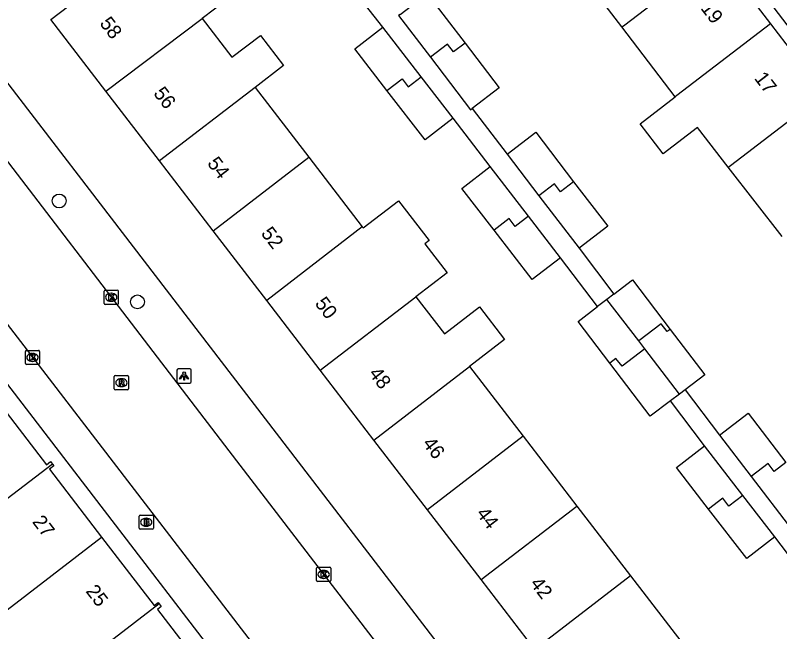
# Model space of a CAD drawing. Extents: x 159353 to 160616, y 385893 to 387321.
# Drawn here: x 159828.8 to 159882.7, y 386834.1 to 386877.6 of the extents above; entities that cross this region are included whole.
import ezdxf

# ---------------------------------------------------------------- set-up
doc = ezdxf.new("R2010")
doc.units = 0
for name, color, linetype in [('IMGEO_Boom', 7, 'Continuous'), ('IMGEO_Brandkraan', 7, 'Continuous'), ('IMGEO_Kolk', 7, 'Continuous'), ('IMGEO_Lichtpunt', 7, 'Continuous'), ('IMGEO_Pand', 7, 'Continuous'), ('IMGEO_Pand_nummerreeks', 7, 'Continuous'), ('IMGEO_Rijbaan_lokaal_open', 7, 'Continuous'), ('IMGEO_Rioolput', 7, 'Continuous'), ('IMGEO_Voetpad_open', 7, 'Continuous')]:
    doc.layers.add(name, color=color, linetype=linetype)

msp = doc.modelspace()

# ---------------------------------------------------------------- linework, layer by layer
at = {"layer": 'IMGEO_Boom'}
for centre in [(159831.879, 386864.492), (159837.394, 386857.38)]:
    msp.add_circle(centre, 0.489, dxfattribs=at)
at = {"layer": 'IMGEO_Brandkraan'}
for p, q in [((159837.517, 386841.438), (159837.517, 386842.29)), ((159837.592, 386842.364), (159838.444, 386842.364)), ((159838.005, 386842.144), (159838.03, 386842.144)), ((159838.518, 386842.29), (159838.518, 386841.438)), ((159838.028, 386841.584), (159838.003, 386841.584)), ((159838.444, 386841.364), (159837.592, 386841.364))]:
    msp.add_line(p, q, dxfattribs=at)
for points in [[(159837.517, 386841.438), (159837.517, 386842.29)], [(159837.592, 386842.364), (159838.444, 386842.364)], [(159838.518, 386842.29), (159838.518, 386841.438)], [(159837.865, 386842.064), (159837.865, 386841.664), (159838.078, 386841.664)], [(159838.096, 386842.064), (159837.865, 386842.064)], [(159838.044, 386841.983), (159837.99, 386841.983), (159837.99, 386841.907)], [(159837.99, 386841.907), (159838.043, 386841.907)], [(159838.052, 386841.831), (159837.99, 386841.831), (159837.99, 386841.75)], [(159837.99, 386841.75), (159838.052, 386841.75)], [(159838.444, 386841.364), (159837.592, 386841.364)]]:
    msp.add_lwpolyline(points, dxfattribs=at)
for centre, radius, start, end in [((159837.594, 386842.288), 0.0765, 91.552, 178.448), ((159837.594, 386842.288), 0.0765, 91.552, 178.448), ((159838.442, 386842.288), 0.0765, 1.552, 88.448), ((159838.442, 386842.288), 0.0765, 1.552, 88.448), ((159838.045, 386841.945), 0.0379, 267.8285, 90.9355), ((159838.053, 386841.79), 0.0404, 269.8759, 90.5077), ((159838.084, 386841.915), 0.251, 268.6676, 293.5347), ((159838.1, 386841.919), 0.145, 59.4692, 91.5367), ((159838.125, 386841.966), 0.0922, 285.5137, 58.1501), ((159838.13, 386841.774), 0.105, 301.3115, 78.989), ((159837.594, 386841.44), 0.0765, 181.552, 268.448), ((159837.594, 386841.44), 0.0765, 181.552, 268.448), ((159838.442, 386841.44), 0.0765, 271.552, 358.448), ((159838.442, 386841.44), 0.0765, 271.552, 358.448)]:
    msp.add_arc(centre, radius, start, end, dxfattribs=at)
for centre, major_axis, ratio, start_param, end_param in [((159838.004, 386841.864), (-0.387, 0.002), 0.722429, 4.712389, 7.853982), ((159838.029, 386841.864), (-0.39, 0.002), 0.717154, 1.570796, 4.712389)]:
    msp.add_ellipse(centre, major_axis=major_axis, ratio=ratio, start_param=start_param, end_param=end_param, dxfattribs=at)
at = {"layer": 'IMGEO_Kolk'}
for p, q in [((159835.048, 386857.28), (159835.048, 386858.132)), ((159835.123, 386858.206), (159835.975, 386858.206)), ((159835.536, 386857.986), (159835.561, 386857.986)), ((159836.049, 386858.132), (159836.049, 386857.28)), ((159835.975, 386857.206), (159835.123, 386857.206)), ((159835.559, 386857.426), (159835.534, 386857.426)), ((159829.574, 386853.969), (159830.426, 386853.969)), ((159829.499, 386853.043), (159829.499, 386853.895)), ((159829.987, 386853.749), (159830.012, 386853.749)), ((159830.5, 386853.895), (159830.5, 386853.043)), ((159830.426, 386852.969), (159829.574, 386852.969)), ((159830.01, 386853.189), (159829.985, 386853.189)), ((159850.018, 386837.761), (159850.018, 386838.613)), ((159850.093, 386838.687), (159850.945, 386838.687)), ((159850.506, 386838.467), (159850.531, 386838.467)), ((159851.019, 386838.613), (159851.019, 386837.761)), ((159850.529, 386837.907), (159850.504, 386837.907)), ((159850.945, 386837.687), (159850.093, 386837.687))]:
    msp.add_line(p, q, dxfattribs=at)
for points in [[(159835.048, 386857.28), (159835.048, 386858.132)], [(159835.123, 386858.206), (159835.975, 386858.206)], [(159835.369, 386857.906), (159835.492, 386857.906), (159835.492, 386857.755), (159835.622, 386857.906), (159835.786, 386857.906), (159835.64, 386857.755), (159835.793, 386857.506), (159835.641, 386857.506), (159835.556, 386857.67), (159835.492, 386857.603), (159835.492, 386857.506), (159835.369, 386857.506), (159835.369, 386857.906)], [(159836.049, 386858.132), (159836.049, 386857.28)], [(159835.975, 386857.206), (159835.123, 386857.206)], [(159829.574, 386853.969), (159830.426, 386853.969)], [(159829.499, 386853.043), (159829.499, 386853.895)], [(159829.82, 386853.669), (159829.943, 386853.669), (159829.943, 386853.518), (159830.073, 386853.669), (159830.237, 386853.669), (159830.091, 386853.518), (159830.244, 386853.269), (159830.092, 386853.269), (159830.007, 386853.433), (159829.943, 386853.366), (159829.943, 386853.269), (159829.82, 386853.269), (159829.82, 386853.669)], [(159830.5, 386853.895), (159830.5, 386853.043)], [(159830.426, 386852.969), (159829.574, 386852.969)], [(159850.018, 386837.761), (159850.018, 386838.613)], [(159850.093, 386838.687), (159850.945, 386838.687)], [(159850.339, 386838.387), (159850.462, 386838.387), (159850.462, 386838.236), (159850.592, 386838.387), (159850.756, 386838.387), (159850.61, 386838.236), (159850.763, 386837.987), (159850.611, 386837.987), (159850.526, 386838.151), (159850.462, 386838.084), (159850.462, 386837.987), (159850.339, 386837.987), (159850.339, 386838.387)], [(159851.019, 386838.613), (159851.019, 386837.761)], [(159850.945, 386837.687), (159850.093, 386837.687)]]:
    msp.add_lwpolyline(points, dxfattribs=at)
for centre, start, end in [((159835.125, 386858.13), 91.552, 178.448), ((159835.125, 386858.13), 91.552, 178.448), ((159835.973, 386858.13), 1.552, 88.448), ((159835.973, 386858.13), 1.552, 88.448), ((159835.125, 386857.282), 181.552, 268.448), ((159835.125, 386857.282), 181.552, 268.448), ((159835.973, 386857.282), 271.552, 358.448), ((159835.973, 386857.282), 271.552, 358.448), ((159829.576, 386853.893), 91.552, 178.448), ((159829.576, 386853.893), 91.552, 178.448), ((159830.424, 386853.893), 1.552, 88.448), ((159830.424, 386853.893), 1.552, 88.448), ((159829.576, 386853.045), 181.552, 268.448), ((159829.576, 386853.045), 181.552, 268.448), ((159830.424, 386853.045), 271.552, 358.448), ((159830.424, 386853.045), 271.552, 358.448), ((159850.095, 386838.611), 91.552, 178.448), ((159850.095, 386838.611), 91.552, 178.448), ((159850.943, 386838.611), 1.552, 88.448), ((159850.943, 386838.611), 1.552, 88.448), ((159850.095, 386837.763), 181.552, 268.448), ((159850.095, 386837.763), 181.552, 268.448), ((159850.943, 386837.763), 271.552, 358.448), ((159850.943, 386837.763), 271.552, 358.448)]:
    msp.add_arc(centre, 0.0765, start, end, dxfattribs=at)
for centre, major_axis, ratio, start_param, end_param in [((159835.535, 386857.706), (-0.387, 0.002), 0.722429, 4.712389, 7.853982), ((159835.56, 386857.706), (-0.39, 0.002), 0.717154, 1.570796, 4.712389), ((159829.986, 386853.469), (-0.387, 0.002), 0.722429, 4.712389, 7.853982), ((159830.011, 386853.469), (-0.39, 0.002), 0.717154, 1.570796, 4.712389), ((159850.505, 386838.187), (-0.387, 0.002), 0.722429, 4.712389, 7.853982), ((159850.53, 386838.187), (-0.39, 0.002), 0.717154, 1.570796, 4.712389)]:
    msp.add_ellipse(centre, major_axis=major_axis, ratio=ratio, start_param=start_param, end_param=end_param, dxfattribs=at)
at = {"layer": 'IMGEO_Lichtpunt'}
for p, q in [((159840.183, 386852.569), (159840.183, 386851.762)), ((159840.183, 386852.569), (159840.183, 386851.762)), ((159841.085, 386852.664), (159840.277, 386852.664)), ((159841.085, 386852.664), (159840.277, 386852.664)), ((159841.179, 386851.762), (159841.179, 386852.569)), ((159841.179, 386851.762), (159841.179, 386852.569)), ((159840.277, 386851.668), (159841.085, 386851.668)), ((159840.277, 386851.668), (159841.085, 386851.668))]:
    msp.add_line(p, q, dxfattribs=at)
for points in [[(159840.557, 386852.233), (159840.596, 386852.205), (159840.408, 386851.943), (159840.37, 386851.97), (159840.557, 386852.233)], [(159840.659, 386852.185), (159840.706, 386852.185), (159840.706, 386851.863), (159840.659, 386851.863), (159840.659, 386852.185)], [(159840.769, 386852.205), (159840.807, 386852.232), (159840.994, 386851.97), (159840.955, 386851.942), (159840.769, 386852.205)]]:
    msp.add_lwpolyline(points, dxfattribs=at)
msp.add_circle((159840.682, 386852.367), 0.0994, dxfattribs=at)
for centre, start, end in [((159840.277, 386852.569), 90, 180), ((159840.277, 386852.569), 90, 180), ((159841.085, 386852.569), 0, 90), ((159841.085, 386852.569), 0, 90), ((159840.277, 386851.762), 180, 270), ((159840.277, 386851.762), 180, 270), ((159841.085, 386851.762), 270, 0), ((159841.085, 386851.762), 270, 360)]:
    msp.add_arc(centre, 0.0946, start, end, dxfattribs=at)
at = {"layer": 'IMGEO_Pand'}
for points in [[(159840.056, 386885.244), (159844.573, 386879.345), (159841.958, 386877.344)], [(159871.529, 386876.747), (159867.765, 386881.673)], [(159871.529, 386876.747), (159871.645, 386876.836), (159878.241, 386881.887)], [(159878.241, 386881.887), (159882.01, 386876.966)], [(159835.169, 386872.229), (159831.298, 386877.265), (159833.932, 386879.29), (159833.319, 386880.09)], [(159855.902, 386877.633), (159857.815, 386879.097), (159860.483, 386875.61)], [(159855.902, 386877.633), (159855.795, 386877.551), (159858.036, 386874.621)], [(159835.169, 386872.229), (159841.958, 386877.344)], [(159841.958, 386877.344), (159844.057, 386874.613), (159846.06, 386876.154), (159847.688, 386874.037), (159845.684, 386872.496)], [(159854.971, 386872.276), (159852.71, 386875.208), (159854.696, 386876.739)], [(159857.39, 386873.246), (159854.696, 386876.739)], [(159875.292, 386871.821), (159871.529, 386876.747)], [(159882.01, 386876.966), (159875.414, 386871.915), (159875.292, 386871.821)], [(159882.01, 386876.966), (159885.779, 386872.044)], [(159860.483, 386875.61), (159859.673, 386874.991), (159859.248, 386875.548), (159858.036, 386874.621)], [(159860.483, 386875.61), (159862.889, 386872.467), (159860.983, 386871.008)], [(159858.036, 386874.621), (159860.868, 386870.92), (159860.983, 386871.008)], [(159854.971, 386872.276), (159856.043, 386873.095), (159856.468, 386872.54), (159857.39, 386873.246)], [(159859.645, 386870.321), (159857.39, 386873.246)], [(159845.684, 386872.496), (159838.947, 386867.314)], [(159845.684, 386872.496), (159849.463, 386867.581)], [(159859.645, 386870.321), (159857.66, 386868.79), (159854.971, 386872.276)], [(159838.947, 386867.314), (159835.169, 386872.229)], [(159879.034, 386866.878), (159876.864, 386869.678), (159874.432, 386867.815), (159872.816, 386869.925), (159875.292, 386871.821)], [(159879.034, 386866.878), (159879.183, 386866.993), (159885.779, 386872.044)], [(159863.444, 386867.793), (159865.464, 386869.339), (159868.133, 386865.85)], [(159842.725, 386862.398), (159849.463, 386867.581)], [(159849.463, 386867.581), (159853.241, 386862.665)], [(159863.444, 386867.793), (159865.687, 386864.861)], [(159842.725, 386862.398), (159838.947, 386867.314)], [(159862.528, 386862.444), (159860.266, 386865.377), (159862.252, 386866.908)], [(159864.946, 386863.414), (159862.252, 386866.908)], [(159882.831, 386861.977), (159879.034, 386866.878)], [(159868.133, 386865.85), (159867.204, 386865.14), (159866.778, 386865.696), (159865.687, 386864.861)], [(159868.133, 386865.85), (159870.538, 386862.709), (159868.517, 386861.162)], [(159865.687, 386864.861), (159868.517, 386861.162)], [(159853.241, 386862.665), (159853.3, 386862.588), (159855.801, 386864.512), (159857.954, 386861.712), (159857.644, 386861.473), (159859.211, 386859.436), (159857.019, 386857.75)], [(159864.946, 386863.414), (159864.005, 386862.694), (159863.58, 386863.249), (159862.528, 386862.444)], [(159867.201, 386860.49), (159864.946, 386863.414)], [(159853.241, 386862.665), (159846.504, 386857.482)], [(159846.504, 386857.482), (159842.725, 386862.398)], [(159867.201, 386860.49), (159865.216, 386858.959), (159862.528, 386862.444)], [(159870.975, 386857.933), (159872.285, 386858.93), (159874.936, 386855.448)], [(159850.282, 386852.567), (159857.019, 386857.75)], [(159857.019, 386857.75), (159859.023, 386855.143), (159861.488, 386857.037), (159863.263, 386854.731), (159860.798, 386852.835)], [(159870.975, 386857.933), (159870.48, 386857.556)], [(159850.282, 386852.567), (159846.504, 386857.482)], [(159870.48, 386857.556), (159869.819, 386857.053)], [(159872.717, 386854.629), (159870.48, 386857.556)], [(159870.68, 386853.07), (159868.445, 386856.006), (159869.819, 386857.053)], [(159874.936, 386855.448), (159874.732, 386855.291), (159874.307, 386855.846), (159872.717, 386854.629)], [(159874.936, 386855.448), (159877.375, 386852.245), (159875.982, 386851.184)], [(159873.142, 386854.074), (159872.717, 386854.629)], [(159873.142, 386854.074), (159871.542, 386852.849), (159871.117, 386853.404), (159870.68, 386853.07)], [(159875.584, 386850.881), (159873.142, 386854.074)], [(159874.96, 386850.406), (159873.535, 386849.321), (159870.68, 386853.07)], [(159854.06, 386847.652), (159850.282, 386852.567)], [(159854.06, 386847.652), (159860.798, 386852.835)], [(159860.798, 386852.835), (159864.577, 386847.918)], [(159875.584, 386850.881), (159874.96, 386850.406)], [(159875.982, 386851.184), (159875.584, 386850.881)], [(159827.343, 386850.635), (159830.977, 386845.912), (159831.267, 386846.135), (159831.4, 386845.962)], [(159878.407, 386848), (159880.427, 386849.546), (159883.087, 386846.069)], [(159857.838, 386842.736), (159854.06, 386847.652)], [(159864.577, 386847.918), (159857.838, 386842.736)], [(159864.577, 386847.918), (159868.355, 386843.003)], [(159878.407, 386848), (159880.641, 386845.08)], [(159877.64, 386842.783), (159875.38, 386845.714), (159877.366, 386847.245)], [(159880.059, 386843.753), (159877.366, 386847.245)], [(159831.4, 386845.962), (159824.106, 386840.382), (159823.908, 386840.229)], [(159831.4, 386845.962), (159831.494, 386845.84), (159831.189, 386845.605), (159834.873, 386840.816)], [(159883.087, 386846.069), (159882.262, 386845.438), (159881.837, 386845.995), (159880.641, 386845.08)], [(159880.641, 386845.08), (159883.48, 386841.369)], [(159880.059, 386843.753), (159879.078, 386843.003), (159878.653, 386843.558), (159877.64, 386842.783)], [(159882.315, 386840.827), (159880.059, 386843.753)], [(159861.617, 386837.82), (159857.838, 386842.736)], [(159861.617, 386837.82), (159868.355, 386843.003)], [(159868.355, 386843.003), (159872.133, 386838.087)], [(159882.315, 386840.827), (159880.33, 386839.296), (159877.64, 386842.783)], [(159827.707, 386835.291), (159827.899, 386835.445), (159834.873, 386840.816)], [(159834.873, 386840.816), (159838.582, 386835.995), (159838.862, 386836.21), (159838.937, 386836.112)], [(159865.395, 386832.904), (159861.617, 386837.82)], [(159872.133, 386838.087), (159865.395, 386832.904)], [(159872.133, 386838.087), (159875.912, 386833.171)], [(159838.937, 386836.112), (159831.68, 386830.523), (159831.489, 386830.375), (159830.118, 386829.314)], [(159838.937, 386836.112), (159839.079, 386835.928), (159838.804, 386835.717), (159842.453, 386830.975)]]:
    msp.add_lwpolyline(points, dxfattribs=at)
at = {"layer": 'IMGEO_Rijbaan_lokaal_open'}
for points in [[(159821.703, 386875.767), (159843.84, 386846.887), (159858.094, 386828.317), (159880.143, 386799.688)], [(159816.14, 386871.504), (159857.697, 386817.439)]]:
    msp.add_lwpolyline(points, dxfattribs=at)
at = {"layer": 'IMGEO_Rioolput'}
for p, q in [((159835.766, 386851.264), (159835.766, 386852.116)), ((159835.841, 386852.19), (159836.693, 386852.19)), ((159836.254, 386851.97), (159836.279, 386851.97)), ((159836.767, 386852.116), (159836.767, 386851.264)), ((159836.277, 386851.41), (159836.252, 386851.41)), ((159836.693, 386851.19), (159835.841, 386851.19))]:
    msp.add_line(p, q, dxfattribs=at)
for points in [[(159835.766, 386851.264), (159835.766, 386852.116)], [(159835.841, 386852.19), (159836.693, 386852.19)], [(159836.355, 386851.888), (159836.103, 386851.89), (159836.103, 386851.49)], [(159836.281, 386851.809), (159836.227, 386851.809), (159836.227, 386851.728)], [(159836.767, 386852.116), (159836.767, 386851.264)], [(159836.103, 386851.49), (159836.227, 386851.49), (159836.227, 386851.652), (159836.238, 386851.652)], [(159836.227, 386851.728), (159836.279, 386851.728)], [(159836.285, 386851.623), (159836.356, 386851.49), (159836.496, 386851.49), (159836.431, 386851.616)], [(159836.693, 386851.19), (159835.841, 386851.19)]]:
    msp.add_lwpolyline(points, dxfattribs=at)
for centre, radius, start, end in [((159835.843, 386852.114), 0.0765, 91.552, 178.448), ((159835.843, 386852.114), 0.0765, 91.552, 178.448), ((159836.287, 386851.713), 0.0964, 77.0061, 93.1865), ((159836.301, 386851.77), 0.0378, 276.6634, 79.6772), ((159836.354, 386851.778), 0.109, 350.3612, 89.416), ((159836.691, 386852.114), 0.0765, 1.552, 88.448), ((159836.691, 386852.114), 0.0765, 1.552, 88.448), ((159835.843, 386851.266), 0.0765, 181.552, 268.448), ((159835.843, 386851.266), 0.0765, 181.552, 268.448), ((159836.237, 386851.599), 0.0533, 26.0293, 88.6989), ((159836.263, 386851.917), 0.19, 274.7715, 282.9687), ((159836.352, 386851.778), 0.112, 277.5842, 350.9817), ((159836.336, 386851.563), 0.108, 29.5134, 73.7905), ((159836.691, 386851.266), 0.0765, 271.552, 358.448), ((159836.691, 386851.266), 0.0765, 271.552, 358.448)]:
    msp.add_arc(centre, radius, start, end, dxfattribs=at)
for centre, major_axis, ratio, start_param, end_param in [((159836.253, 386851.69), (-0.387, 0.002), 0.722429, 4.712389, 7.853982), ((159836.278, 386851.69), (-0.39, 0.002), 0.717154, 1.570796, 4.712389)]:
    msp.add_ellipse(centre, major_axis=major_axis, ratio=ratio, start_param=start_param, end_param=end_param, dxfattribs=at)
at = {"layer": 'IMGEO_Voetpad_open'}
for points in [[(159863.073, 386901.695), (159863.785, 386902.248), (159916.647, 386833.104), (159916.196, 386832.726), (159917.798, 386830.645)], [(159854.696, 386876.739), (159852.249, 386879.846)], [(159881.774, 386803.094), (159822.908, 386879.759)], [(159860.983, 386871.008), (159863.444, 386867.793)], [(159862.252, 386866.908), (159859.645, 386870.321)], [(159811.142, 386863.669), (159816.082, 386867.396), (159862.444, 386806.998)], [(159868.517, 386861.162), (159870.975, 386857.933)], [(159869.819, 386857.053), (159867.201, 386860.49)], [(159875.982, 386851.184), (159878.407, 386848)], [(159877.366, 386847.245), (159874.96, 386850.406)], [(159884.923, 386837.414), (159882.315, 386840.827)]]:
    msp.add_lwpolyline(points, dxfattribs=at)

# ---------------------------------------------------------------- texts
at = {"layer": 'IMGEO_Pand_nummerreeks'}
for s, rotation, p in [('19', 307.444, (159877.04, 386878.062)), ('58', 307.5469, (159834.69, 386876.988)), ('17', 307.444, (159880.821, 386873.123)), ('56', 307.5469, (159838.479, 386872.057)), ('54', 307.5469, (159842.271, 386867.125)), ('52', 307.5469, (159846.06, 386862.194)), ('50', 307.5457, (159849.856, 386857.257)), ('48', 307.5469, (159853.647, 386852.324)), ('46', 307.5469, (159857.437, 386847.394)), ('44', 307.5469, (159861.228, 386842.461)), ('27', 307.6132, (159829.942, 386841.88)), ('42', 307.5469, (159865.017, 386837.53)), ('25', 307.6132, (159833.709, 386836.991))]:
    msp.add_text(s, height=1, rotation=rotation, dxfattribs=at).set_placement(p)

doc.saveas('drawing.dxf')
